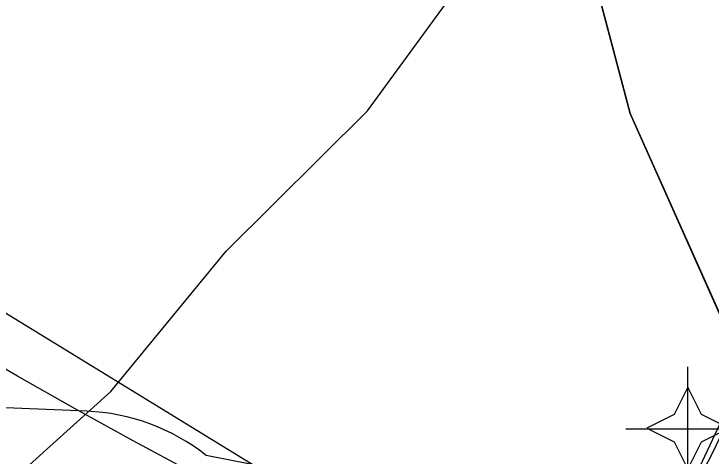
# Model space of a CAD drawing. Extents: x -706130 to -698555, y -971544 to -967260.
# Drawn here: x -704564.2 to -704462.3, y -970484.4 to -970419.8 of the extents above; entities that cross this region are included whole.
import ezdxf

# ---------------------------------------------------------------- set-up
doc = ezdxf.new("R2010")
doc.units = 0
for name, color, linetype in [('Architektonicky cenná stavba drobna krizky S', 7, 'Continuous'), ('Docházková izochrona - VLAK N', 7, 'Continuous'), ('Implicitní', 7, 'Continuous'), ('KN_Hranice_parcel', 7, 'Continuous'), ('KN_Polygon parcely', 7, 'Continuous'), ('KN_POZEMKY_2_ORNA PUDA', 7, 'Continuous'), ('KN_POZEMKY_7_TTP', 7, 'Continuous'), ('OP lesa 30 m', 7, 'Continuous'), ('Plochy smíšené nezastavěného území všeobecné S', 7, 'Continuous'), ('Plochy zemědělské všeobecné CELEK S', 7, 'Continuous'), ('Regulační bloky v krajině S', 7, 'Continuous'), ('Spoje_RR trasy S', 7, 'Continuous'), ('VÝŠKOPIS_vrstevnice hlavní', 7, 'Continuous')]:
    doc.layers.add(name, color=color, linetype=linetype)

# ---------------------------------------------------------------- blocks, each defined once
blk = doc.blocks.new('UNNAMED')
at = {"layer": 'Implicitní'}
for p, q in [((0, -0.5), (0, 0.5)), ((-0.5, 0), (0.5, 0))]:
    blk.add_line(p, q, dxfattribs=at)

msp = doc.modelspace()

# ---------------------------------------------------------------- linework, layer by layer
at = {"layer": 'Architektonicky cenná stavba drobna krizky S'}
msp.add_lwpolyline([(-704465.7, -970474.37), (-704467.7, -970478.37), (-704471.7, -970480.37), (-704467.7, -970482.37), (-704465.7, -970486.37), (-704463.7, -970482.37), (-704459.7, -970480.37), (-704463.7, -970478.37)], close=True, dxfattribs=at)
at = {"layer": 'Docházková izochrona - VLAK N'}
msp.add_circle((-704165.45, -969778.77), 800, dxfattribs=at)
at = {"layer": 'KN_Hranice_parcel'}
msp.add_lwpolyline([(-704456.83, -970473.13), (-704474.11, -970434.34), (-704492.75, -970364), (-704485.71, -970343.76), (-704482.97, -970327.34), (-704535.5, -970303.67), (-704598.61, -970265.93), (-704627.27, -970138.62)], dxfattribs=at)
at = {"layer": 'KN_Polygon parcely'}
for points in [[(-704692.15, -970629.07), (-704615.18, -970606.86), (-704623.63, -970586.56), (-704629.62, -970547.2), (-704625.02, -970520.05), (-704610.43, -970513.53), (-704587.04, -970506.57), (-704554.75, -970507.86), (-704523.94, -970513.88), (-704487.95, -970521.55), (-704481.76, -970519.89), (-704475.26, -970516.19), (-704471.7, -970502.08), (-704462.33, -970484.51), (-704456.83, -970473.13), (-704474.11, -970434.34), (-704492.75, -970364)], [(-704492.75, -970364), (-704474.11, -970434.34), (-704456.83, -970473.13), (-704445.53, -970451.26), (-704452.01, -970442.24), (-704460.72, -970426.66), (-704421.1, -970404.49)]]:
    msp.add_lwpolyline(points, dxfattribs=at)
at = {"layer": 'KN_POZEMKY_2_ORNA PUDA'}
for p, q in [((-704492.75, -970364), (-704474.11, -970434.34)), ((-704474.11, -970434.34), (-704456.83, -970473.13))]:
    msp.add_line(p, q, dxfattribs=at)
at = {"layer": 'KN_POZEMKY_7_TTP'}
for p, q in [((-704474.11, -970434.34), (-704492.75, -970364)), ((-704456.83, -970473.13), (-704474.11, -970434.34))]:
    msp.add_line(p, q, dxfattribs=at)
at = {"layer": 'OP lesa 30 m'}
for p, q in [((-704457.02, -970471.21), (-704465, -970488.15)), ((-704553.55, -970477.88), (-704585.84, -970476.59)), ((-704518.18, -970487.85), (-704536.09, -970484.37))]:
    msp.add_line(p, q, dxfattribs=at)
msp.add_arc((-704554.75, -970507.86), 30, 51.5279, 87.7122, dxfattribs=at)
at = {"layer": 'Plochy smíšené nezastavěného území všeobecné S'}
for p, q in [((-704492.75, -970364), (-704474.11, -970434.34)), ((-704474.11, -970434.34), (-704456.83, -970473.13))]:
    msp.add_line(p, q, dxfattribs=at)
at = {"layer": 'Plochy zemědělské všeobecné CELEK S'}
for p, q in [((-704474.11, -970434.34), (-704492.75, -970364)), ((-704456.83, -970473.13), (-704474.11, -970434.34))]:
    msp.add_line(p, q, dxfattribs=at)
at = {"layer": 'Regulační bloky v krajině S'}
for p, q in [((-704492.75, -970364), (-704474.11, -970434.34)), ((-704474.11, -970434.34), (-704492.75, -970364)), ((-704474.11, -970434.34), (-704456.83, -970473.13)), ((-704456.83, -970473.13), (-704474.11, -970434.34))]:
    msp.add_line(p, q, dxfattribs=at)
at = {"layer": 'Spoje_RR trasy S'}
msp.add_lwpolyline([(-703762.9, -970955.81), (-704408.59, -970559.73), (-705036.21, -970174.74)], dxfattribs=at)
at = {"layer": 'VÝŠKOPIS_vrstevnice hlavní'}
msp.add_lwpolyline([(-704469.84, -970541.41), (-704480.65, -970527.47), (-704484.64, -970522.62), (-704489.06, -970518.63), (-704493.34, -970515.77), (-704503.33, -970511.49), (-704527.58, -970506.78), (-704540.99, -970505.64), (-704569.24, -970506.07), (-704574.09, -970504.79), (-704576.66, -970502.5), (-704576.81, -970498.22), (-704575.52, -970496.23), (-704564.39, -970487.95), (-704550.03, -970474.98), (-704533.17, -970454.47), (-704512.53, -970433.98), (-704494.87, -970409.8)], dxfattribs=at)

# ---------------------------------------------------------------- block references
at = {"layer": 'Architektonicky cenná stavba drobna krizky S', "xscale": 18.11164, "yscale": 18.11164}
msp.add_blockref('UNNAMED', (-704465.71, -970480.44), dxfattribs=at)

doc.saveas('drawing.dxf')
